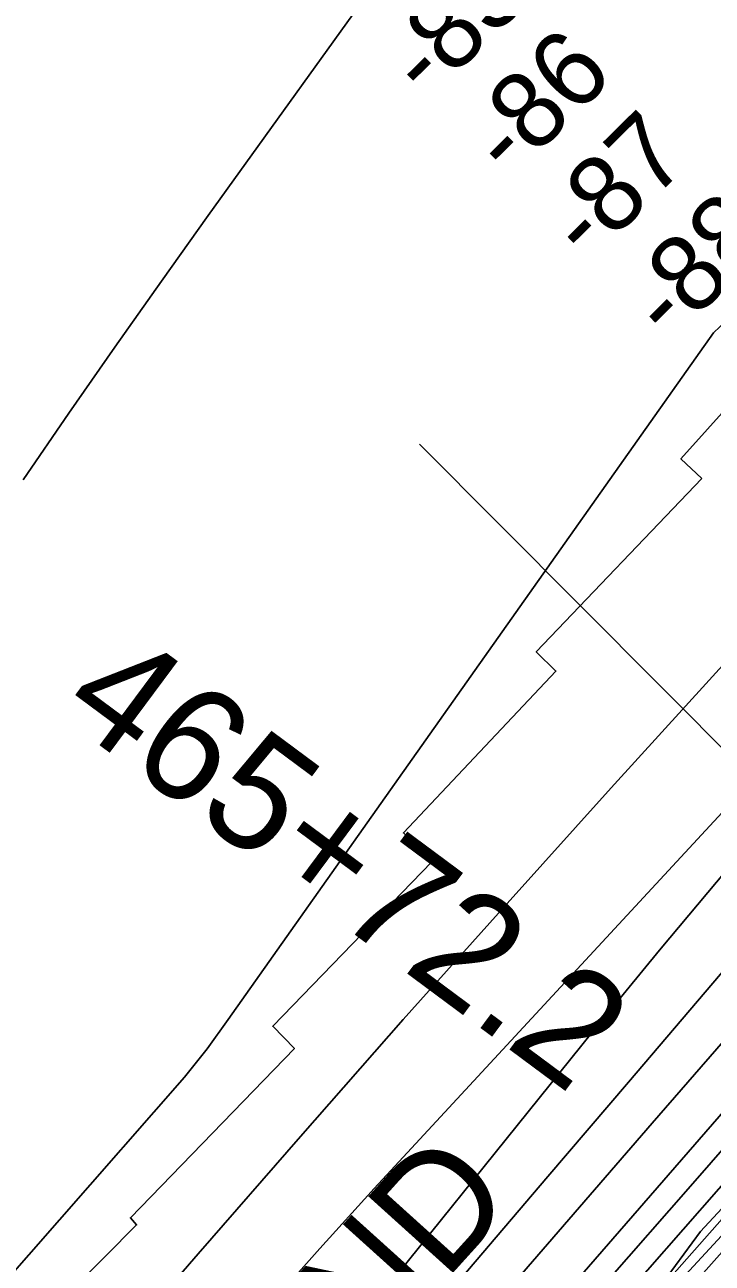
# Model space of a CAD drawing. Extents: x 3625074 to 3663148, y 511451 to 537151.
# Drawn here: x 3648940 to 3649542, y 525165 to 526251 of the extents above; entities that cross this region are included whole.
import ezdxf

# ---------------------------------------------------------------- set-up
doc = ezdxf.new("R2010")
doc.units = 0
for name, color, linetype in [('V-RIVR-EDGE', 7, 'Continuous'), ('V-RIVR-RANG', 7, 'Continuous'), ('V-RRAP-RVMT', 7, 'Continuous'), ('V-RRAP-RVMT-IDEN', 7, 'Continuous'), ('V-SURV-IDEN', 7, 'Continuous'), ('V-TOPO-DPTH', 7, 'Continuous'), ('V-TOPO-MAJR', 7, 'Continuous'), ('V-TOPO-MINR', 7, 'Continuous'), ('V-TOPO-WATR', 7, 'Continuous')]:
    doc.layers.add(name, color=color, linetype=linetype)

msp = doc.modelspace()

# ---------------------------------------------------------------- linework, layer by layer
at = {"layer": 'V-RIVR-EDGE'}
msp.add_lwpolyline([(3648905.893053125, 524454.0537437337), (3649022.67040612, 524581.0342330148), (3649127.387860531, 524686.4327841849), (3649247.218783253, 524834.4171550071), (3649368.229569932, 524973.9940355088), (3649471.223245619, 525110.6138339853), (3649495.3178075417, 525143.5722198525), (3649532.060715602, 525193.308475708), (3649640.408311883, 525310.1042566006), (3649681.9374749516, 525353.2250844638), (3649706.5967336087, 525371.7742348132), (3649724.6657995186, 525395.7426205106), (3649740.299431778, 525405.9095157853), (3649792.6789409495, 525467.0133128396), (3649884.7777377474, 525567.6404532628), (3649979.836585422, 525651.4511286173), (3650041.237267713, 525719.1362118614), (3650175.40765792, 525839.4701002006), (3650284.942540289, 525950.8600055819), (3650373.4186173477, 526043.0915310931), (3650416.161786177, 526091.612296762), (3650439.7124333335, 526147.384439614), (3650583.542914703, 526289.9065267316)], dxfattribs=at)
at = {"layer": 'V-RIVR-RANG'}
msp.add_line((3649827.1965, 525339.0433), (3649285.7213, 525883.6795), dxfattribs=at)
at = {"layer": 'V-RRAP-RVMT'}
for points in [[(3649533.0220000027, 525853.3860000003), (3649514.7610000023, 525870.5700000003), (3649649.5240000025, 526020.8260000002), (3649632.4690000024, 526036.8260000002), (3649770.5940000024, 526192.1070000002), (3649777.2020000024, 526186.6640000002), (3649795.8020000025, 526208.6420000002), (3649803.6950000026, 526201.8880000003), (3649819.8340000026, 526220.1850000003), (3649815.4060000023, 526223.9440000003), (3649913.9160000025, 526339.0930000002), (3649910.1380000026, 526342.3630000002), (3650032.5230000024, 526488.7080000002), (3650125.845993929, 526410.974993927), (3650272.0550000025, 526557.4290000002), (3650258.6460000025, 526570.0280000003)], [(3648446.73455724, 524428.8421737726), (3648410.6740000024, 524465.7320000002), (3648515.2710000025, 524571.6360000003), (3648501.6260000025, 524585.6080000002), (3648640.7430000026, 524731.2440000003), (3648637.1210000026, 524735.1700000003), (3648777.2360000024, 524878.1860000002), (3648767.2080000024, 524887.9960000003), (3648912.0740000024, 525047.0440000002), (3648899.8760000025, 525059.8580000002), (3649037.8930000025, 525199.0370000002), (3649032.4380000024, 525205.2510000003), (3649176.1640000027, 525353.6570000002), (3649157.1680000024, 525373.2500000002), (3649296.6040000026, 525517.4630000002), (3649271.6680000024, 525542.6930000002), (3649405.3320000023, 525684.6320000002), (3649387.9770000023, 525701.5350000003), (3649533.0220000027, 525853.3860000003)], [(3649874.9150000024, 525545.4450000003), (3649764.2820000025, 525429.2170000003), (3649596.6820000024, 525252.0060000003), (3649602.7320000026, 525246.0130000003), (3649462.9500000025, 525094.7930000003), (3649476.0690000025, 525081.0110000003), (3649331.2830000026, 524930.2150000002), (3649339.5110000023, 524921.5720000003), (3649202.7590000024, 524781.0630000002), (3649213.1680000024, 524769.8870000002), (3649073.4720000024, 524619.7850000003), (3649083.0920000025, 524610.1620000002), (3648936.3570000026, 524456.8220000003), (3648941.3690000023, 524451.7990000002), (3648794.5010000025, 524302.7080000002), (3648801.7640000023, 524295.6810000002), (3648702.3057204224, 524197.5080996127)]]:
    msp.add_lwpolyline(points, dxfattribs=at)
at = {"layer": 'V-TOPO-DPTH'}
for points in [[(3649083.4349246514, 524818.4497194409), (3649489.6149277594, 525288.2569574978), (3649552.0287486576, 525360.1413972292), (3649614.643440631, 525431.8496925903), (3649677.559439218, 525503.2937713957), (3649740.6763088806, 525574.5617058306), (3649846.758534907, 525693.8368903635), (3649857.052443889, 525705.2726396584), (3649867.43631358, 525716.6251109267), (3649877.955124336, 525727.8526651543), (3649888.5638958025, 525738.9969413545), (3650187.782247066, 526049.5809562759), (3650232.2203376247, 526095.8597136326), (3650276.556156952, 526142.2359199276), (3650320.738569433, 526188.7582996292), (3650364.8187106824, 526235.3781282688), (3650445.598814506, 526321.0954960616)], [(3650445.598814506, 526321.0954960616), (3650364.8187106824, 526235.3781282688), (3650320.738569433, 526188.7582996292), (3650276.556156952, 526142.2359199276), (3650232.2203376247, 526095.8597136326), (3650187.782247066, 526049.5809562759), (3649888.5638958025, 525738.9969413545), (3649877.955124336, 525727.8526651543), (3649867.43631358, 525716.6251109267), (3649857.052443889, 525705.2726396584), (3649846.758534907, 525693.8368903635), (3649740.6763088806, 525574.5617058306), (3649677.559439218, 525503.2937713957), (3649614.643440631, 525431.8496925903), (3649552.0287486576, 525360.1413972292), (3649489.6149277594, 525288.2569574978), (3649083.4349246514, 524818.4497194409)], [(3648778.599732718, 524524.6475036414), (3648867.0606383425, 524626.2687325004), (3649016.6280398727, 524797.8133163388), (3649030.3721270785, 524813.6042435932), (3649044.09813456, 524829.4108436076), (3649057.797022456, 524845.2409527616), (3649071.477830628, 524861.0867346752), (3649186.031448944, 524993.9985068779), (3649256.897085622, 525076.379086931), (3649327.6581621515, 525158.8492094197), (3649398.262398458, 525241.4536455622), (3649468.7620746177, 525324.1476241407), (3649780.9333120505, 525691.0204678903), (3649807.1109867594, 525721.2214242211), (3649833.649792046, 525751.0956146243), (3649860.7302931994, 525780.479656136), (3649888.1719249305, 525809.5369317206), (3649936.7921508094, 525860.0858514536), (3649988.9142318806, 525914.0756485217), (3650041.1686805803, 525967.9365506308), (3650093.6216807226, 526021.6041103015), (3650146.207048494, 526075.142775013), (3650374.886912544, 526307.1099208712)], [(3650374.886912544, 526307.1099208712), (3650146.207048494, 526075.142775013), (3650093.6216807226, 526021.6041103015), (3650041.1686805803, 525967.9365506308), (3649988.9142318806, 525914.0756485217), (3649936.7921508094, 525860.0858514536), (3649888.1719249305, 525809.5369317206), (3649860.7302931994, 525780.479656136), (3649833.649792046, 525751.0956146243), (3649807.1109867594, 525721.2214242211), (3649780.9333120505, 525691.0204678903), (3649468.7620746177, 525324.1476241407), (3649398.262398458, 525241.4536455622), (3649327.6581621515, 525158.8492094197), (3649256.897085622, 525076.379086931), (3649186.031448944, 524993.9985068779), (3649071.477830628, 524861.0867346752), (3649057.797022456, 524845.2409527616), (3649044.09813456, 524829.4108436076), (3649030.3721270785, 524813.6042435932), (3649016.6280398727, 524797.8133163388), (3648867.0606383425, 524626.2687325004), (3648778.599732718, 524524.6475036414)], [(3648748.6868416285, 524373.5583201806), (3649084.7536031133, 524759.8790570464), (3649090.8117261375, 524766.8493573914), (3649096.865702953, 524773.8232537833), (3649102.9134604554, 524780.8025442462), (3649108.9570717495, 524787.7854307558), (3649160.6617377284, 524847.5796806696), (3649192.567200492, 524884.4514442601), (3649224.4895007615, 524921.308614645), (3649256.4370572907, 524958.1438952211), (3649288.401451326, 524994.9645825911), (3649872.098191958, 525666.8760124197), (3649882.5136203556, 525678.772244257), (3649892.989933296, 525690.6141914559), (3649903.5575730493, 525702.3747116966), (3649914.1860973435, 525714.0809472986), (3649924.87124152, 525725.7363808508), (3649935.5709857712, 525737.3783706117), (3649946.292630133, 525749.0001946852), (3649957.0288745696, 525760.6085749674), (3650446.355027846, 526288.6859431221)], [(3650446.355027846, 526288.6859431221), (3649957.0288745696, 525760.6085749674), (3649946.292630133, 525749.0001946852), (3649935.5709857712, 525737.3783706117), (3649924.87124152, 525725.7363808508), (3649914.1860973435, 525714.0809472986), (3649903.5575730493, 525702.3747116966), (3649892.989933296, 525690.6141914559), (3649882.5136203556, 525678.772244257), (3649872.098191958, 525666.8760124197), (3649288.401451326, 524994.9645825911), (3649256.4370572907, 524958.1438952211), (3649224.4895007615, 524921.308614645), (3649192.567200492, 524884.4514442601), (3649160.6617377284, 524847.5796806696), (3649108.9570717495, 524787.7854307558), (3649102.9134604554, 524780.8025442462), (3649096.865702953, 524773.8232537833), (3649090.8117261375, 524766.8493573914), (3649084.7536031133, 524759.8790570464), (3648748.6868416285, 524373.5583201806)], [(3650469.128464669, 526268.2949016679), (3650448.3691838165, 526244.5761864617), (3650377.4680387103, 526164.3790083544), (3650321.0510134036, 526100.7420844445), (3650264.517300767, 526037.2092817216), (3650207.8085571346, 525973.8326607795), (3650150.9831261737, 525910.5601610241), (3649957.298055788, 525695.4981462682), (3649940.8016722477, 525677.1139042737), (3649924.3500590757, 525658.689831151), (3649907.9656014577, 525640.2060113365), (3649891.6259142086, 525621.682360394), (3649736.1538852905, 525444.7821381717), (3649642.1258997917, 525337.7660879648), (3649548.1167641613, 525230.7334859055), (3649454.1359033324, 525123.6760560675), (3649360.173892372, 525016.6020743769), (3649160.23572573, 524788.7027426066), (3649141.608085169, 524767.5056655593), (3649122.9569563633, 524746.3293105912), (3649104.2705951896, 524725.1840387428), (3649085.5607457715, 524704.0594889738), (3648977.40857834, 524582.1537803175), (3648904.160684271, 524500.5009439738)], [(3648904.160684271, 524500.5009439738), (3648977.40857834, 524582.1537803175), (3649085.5607457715, 524704.0594889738), (3649104.2705951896, 524725.1840387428), (3649122.9569563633, 524746.3293105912), (3649141.608085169, 524767.5056655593), (3649160.23572573, 524788.7027426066), (3649360.173892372, 525016.6020743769), (3649454.1359033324, 525123.6760560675), (3649548.1167641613, 525230.7334859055), (3649642.1258997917, 525337.7660879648), (3649736.1538852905, 525444.7821381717), (3649891.6259142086, 525621.682360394), (3649907.9656014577, 525640.2060113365), (3649924.3500590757, 525658.689831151), (3649940.8016722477, 525677.1139042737), (3649957.298055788, 525695.4981462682), (3650150.9831261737, 525910.5601610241), (3650207.8085571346, 525973.8326607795), (3650264.517300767, 526037.2092817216), (3650321.0510134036, 526100.7420844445), (3650377.4680387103, 526164.3790083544), (3650448.3691838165, 526244.5761864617), (3650469.128464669, 526268.2949016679)], [(3650524.6434458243, 526264.9551354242), (3650407.0184055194, 526134.3017048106), (3650340.1231850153, 526059.9438629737), (3650273.2632539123, 525985.5543263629), (3650206.4562569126, 525911.1172475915), (3650139.6845493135, 525836.6484740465), (3649958.6071164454, 525634.5528841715), (3649956.090965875, 525631.741375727), (3649953.5770067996, 525628.9279113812), (3649951.0663349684, 525626.1115131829), (3649948.557854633, 525623.2931590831), (3649922.632306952, 525594.1307472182), (3649907.164337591, 525576.7282621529), (3649891.69855648, 525559.3238329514), (3649876.2360577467, 525541.9164875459), (3649860.7757472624, 525524.5071980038), (3649178.221884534, 524755.7623060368)]]:
    msp.add_lwpolyline(points, dxfattribs=at)
at = {"layer": 'V-TOPO-MAJR'}
msp.add_lwpolyline([(3649200.148842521, 525073.4115632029), (3649437.5395749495, 525368.615230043), (3649495.8822636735, 525439.7950631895), (3649555.0948285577, 525510.22964215), (3649615.612207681, 525579.5463398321), (3649676.999462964, 525648.1177833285), (3649784.1372756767, 525765.5684640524), (3649792.6967365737, 525774.7693055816), (3649801.3736640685, 525783.8557556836), (3649810.2267914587, 525792.7706186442), (3649819.197385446, 525801.5710901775), (3649901.430488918, 525880.6799081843), (3649951.4679721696, 525929.0895261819), (3650001.3216815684, 525977.6866065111), (3650050.8997301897, 526026.5648803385), (3650100.2940049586, 526075.6306164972), (3650374.4186820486, 526349.476525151)], dxfattribs=at)
at = {"layer": 'V-TOPO-MINR'}
for points in [[(3648929.0598762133, 524985.5971342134), (3648944.8220339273, 525003.9429108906), (3649091.7298076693, 525173.7852765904), (3649181.379280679, 525276.6705319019), (3649271.5247410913, 525379.1161345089), (3649362.414182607, 525480.902258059), (3649453.7996115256, 525582.2487289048), (3649684.5535637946, 525836.2880117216), (3649700.470659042, 525853.3193456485), (3649716.6996004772, 525870.0392789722), (3649733.3963111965, 525886.2921113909), (3649750.404868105, 525902.2335432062), (3649867.4284572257, 526008.8364974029), (3649939.503248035, 526072.0903668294), (3650013.0601156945, 526133.5006799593), (3650088.8400986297, 526192.1456586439), (3650166.1021584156, 526248.9470810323), (3650302.5380885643, 526345.4102709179)], [(3649083.4349246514, 524818.4497194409), (3649489.6149277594, 525288.2569574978), (3649552.0287486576, 525360.1413972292), (3649614.643440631, 525431.8496925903), (3649677.559439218, 525503.2937713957), (3649740.6763088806, 525574.5617058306), (3649846.758534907, 525693.8368903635), (3649857.052443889, 525705.2726396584), (3649867.43631358, 525716.6251109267), (3649877.955124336, 525727.8526651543), (3649888.5638958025, 525738.9969413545), (3650187.782247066, 526049.5809562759), (3650232.2203376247, 526095.8597136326), (3650276.556156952, 526142.2359199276), (3650320.738569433, 526188.7582996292), (3650364.8187106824, 526235.3781282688), (3650445.598814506, 526321.0954960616)], [(3648778.599732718, 524524.6475036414), (3648867.0606383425, 524626.2687325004), (3649016.6280398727, 524797.8133163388), (3649030.3721270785, 524813.6042435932), (3649044.09813456, 524829.4108436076), (3649057.797022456, 524845.2409527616), (3649071.477830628, 524861.0867346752), (3649186.031448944, 524993.9985068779), (3649256.897085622, 525076.379086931), (3649327.6581621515, 525158.8492094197), (3649398.262398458, 525241.4536455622), (3649468.7620746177, 525324.1476241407), (3649780.9333120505, 525691.0204678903), (3649807.1109867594, 525721.2214242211), (3649833.649792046, 525751.0956146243), (3649860.7302931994, 525780.479656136), (3649888.1719249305, 525809.5369317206), (3649936.7921508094, 525860.0858514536), (3649988.9142318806, 525914.0756485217), (3650041.1686805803, 525967.9365506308), (3650093.6216807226, 526021.6041103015), (3650146.207048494, 526075.142775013), (3650374.886912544, 526307.1099208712)], [(3649260.379365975, 526306.319451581), (3649100.718740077, 526084.1171752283), (3649059.659828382, 526026.5134928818), (3649018.8950192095, 525968.7040927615), (3648978.5713638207, 525910.5861159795), (3648938.541810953, 525852.262421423)], [(3648667.475236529, 524541.929390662), (3648743.7579817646, 524632.8099603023), (3648819.266258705, 524724.349127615), (3648926.7506908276, 524856.3725716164), (3648947.9677998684, 524882.3677816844), (3648969.2277369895, 524908.3278290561), (3648990.5519162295, 524934.2351323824), (3649011.918923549, 524960.1072730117), (3649059.514556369, 525017.5930568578), (3649105.1475172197, 525071.8002294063), (3649151.36147283, 525125.4990662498), (3649198.4469205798, 525178.4353995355), (3649246.113363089, 525230.8633971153), (3649739.7758525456, 525765.0026217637), (3649759.3985429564, 525785.8025312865), (3649779.298812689, 525806.3277402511), (3649799.615451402, 525826.4408983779), (3649820.2096694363, 525846.2793559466), (3650096.2717539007, 526106.8099414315), (3650145.651769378, 526153.7295917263), (3650194.8177617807, 526200.8709462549), (3650243.662719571, 526248.3448571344), (3650292.2936542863, 526296.0404722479)], [(3648748.6868416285, 524373.5583201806), (3649084.7536031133, 524759.8790570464), (3649090.8117261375, 524766.8493573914), (3649096.865702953, 524773.8232537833), (3649102.9134604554, 524780.8025442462), (3649108.9570717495, 524787.7854307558), (3649160.6617377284, 524847.5796806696), (3649192.567200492, 524884.4514442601), (3649224.4895007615, 524921.308614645), (3649256.4370572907, 524958.1438952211), (3649288.401451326, 524994.9645825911), (3649872.098191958, 525666.8760124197), (3649882.5136203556, 525678.772244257), (3649892.989933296, 525690.6141914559), (3649903.5575730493, 525702.3747116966), (3649914.1860973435, 525714.0809472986), (3649924.87124152, 525725.7363808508), (3649935.5709857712, 525737.3783706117), (3649946.292630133, 525749.0001946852), (3649957.0288745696, 525760.6085749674), (3650446.355027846, 526288.6859431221)], [(3649184.4580910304, 524789.0230917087), (3649606.2116300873, 525266.7740464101), (3649661.6827760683, 525329.5959230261), (3649717.1633991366, 525392.4094270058), (3649772.6582378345, 525455.2103720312), (3649828.1625536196, 525518.0029444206), (3649920.590441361, 525622.5436687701), (3649929.8976278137, 525633.0509639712), (3649939.2177564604, 525643.5467452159), (3649948.5572983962, 525654.025255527), (3649957.9097825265, 525664.4922518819), (3650358.5867482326, 526112.0823881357), (3650383.0537802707, 526139.540617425), (3650407.4364367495, 526167.0732244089), (3650431.6925298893, 526194.717397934), (3650455.8642474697, 526222.4359491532), (3650479.8793980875, 526250.2894598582), (3650503.77018517, 526278.2485244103)], [(3648904.160684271, 524500.5009439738), (3648977.40857834, 524582.1537803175), (3649085.5607457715, 524704.0594889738), (3649104.2705951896, 524725.1840387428), (3649122.9569563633, 524746.3293105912), (3649141.608085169, 524767.5056655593), (3649160.23572573, 524788.7027426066), (3649360.173892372, 525016.6020743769), (3649454.1359033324, 525123.6760560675), (3649548.1167641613, 525230.7334859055), (3649642.1258997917, 525337.7660879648), (3649736.1538852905, 525444.7821381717), (3649891.6259142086, 525621.682360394), (3649907.9656014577, 525640.2060113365), (3649924.3500590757, 525658.689831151), (3649940.8016722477, 525677.1139042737), (3649957.298055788, 525695.4981462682), (3650150.9831261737, 525910.5601610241), (3650207.8085571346, 525973.8326607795), (3650264.517300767, 526037.2092817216), (3650321.0510134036, 526100.7420844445), (3650377.4680387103, 526164.3790083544), (3650448.3691838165, 526244.5761864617), (3650469.128464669, 526268.2949016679)], [(3648909.2733230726, 524531.0263399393), (3649085.234738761, 524731.2629666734), (3649097.7324925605, 524745.5030303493), (3649110.2182245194, 524759.7536136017), (3649122.685923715, 524774.0199762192), (3649135.1416010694, 524788.2968584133), (3649247.108681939, 524916.7991305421), (3649315.5549688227, 524995.3210034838), (3649384.0227030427, 525073.8241630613), (3649452.5226082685, 525152.2992525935), (3649521.04396083, 525230.7556287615), (3649861.7601797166, 525620.7115218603), (3649885.3440110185, 525647.5516773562), (3649909.02741229, 525674.3031841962), (3649932.860168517, 525700.9217180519), (3649956.7924947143, 525727.451603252), (3650008.833492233, 525784.8174088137), (3650058.8578202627, 525839.96658903), (3650108.877908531, 525895.1196139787), (3650158.89163716, 525950.2784060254), (3650208.901126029, 526005.4410428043), (3650447.1628441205, 526268.2845100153)], [(3648860.5257008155, 525078.3606565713), (3649079.8031157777, 525328.6427984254), (3649099.720483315, 525353.4053548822), (3649118.155980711, 525379.138117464), (3649543.2106691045, 525981.1188550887), (3649559.8999818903, 525996.8621483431), (3649576.7952348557, 526012.3765903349), (3649593.9993980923, 526027.5477554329), (3649611.409501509, 526042.4900692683), (3649745.841939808, 526155.537024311), (3649773.457857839, 526177.3130076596), (3649801.8976333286, 526197.870283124), (3649831.5731950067, 526216.599496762), (3649862.0726141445, 526234.1100025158), (3649874.452811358, 526240.7084585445), (3649899.5366939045, 526253.6836449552)]]:
    msp.add_lwpolyline(points, dxfattribs=at)
at = {"layer": 'V-TOPO-WATR'}
msp.add_lwpolyline([(3649178.221884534, 524755.7623060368), (3649860.7757472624, 525524.5071980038), (3649876.2360577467, 525541.9164875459), (3649891.69855648, 525559.3238329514), (3649907.164337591, 525576.7282621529), (3649922.632306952, 525594.1307472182), (3649948.557854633, 525623.2931590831), (3649951.0663349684, 525626.1115131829), (3649953.5770067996, 525628.9279113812), (3649956.090965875, 525631.741375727), (3649958.6071164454, 525634.5528841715), (3650139.6845493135, 525836.6484740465), (3650206.4562569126, 525911.1172475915), (3650273.2632539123, 525985.5543263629), (3650340.1231850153, 526059.9438629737), (3650407.0184055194, 526134.3017048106), (3650524.6434458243, 526264.9551354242)], dxfattribs=at)

# ---------------------------------------------------------------- texts
at = {"layer": 'V-RIVR-RANG'}
for s, p in [('-83', (3649292.8971882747, 526183.6902827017)), ('-86', (3649365.233615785, 526114.5822517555)), ('-87', (3649433.4395928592, 526041.3959442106)), ('-88', (3649505.0252111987, 525971.5465902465))]:
    msp.add_text(s, height=67.00000000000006, rotation=44.63575000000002, dxfattribs=at).set_placement(p)
at = {"layer": 'V-RRAP-RVMT-IDEN'}
msp.add_text('BEND', height=99.99980199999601, rotation=47.911560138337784, dxfattribs=at).set_placement((3649123.4453821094, 524944.8536883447))
at = {"layer": 'V-SURV-IDEN'}
msp.add_text('465+72.2', height=100.00000000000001, rotation=323.39735058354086, dxfattribs=at).set_placement((3648968.1162041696, 525647.2648362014))

doc.saveas('drawing.dxf')
